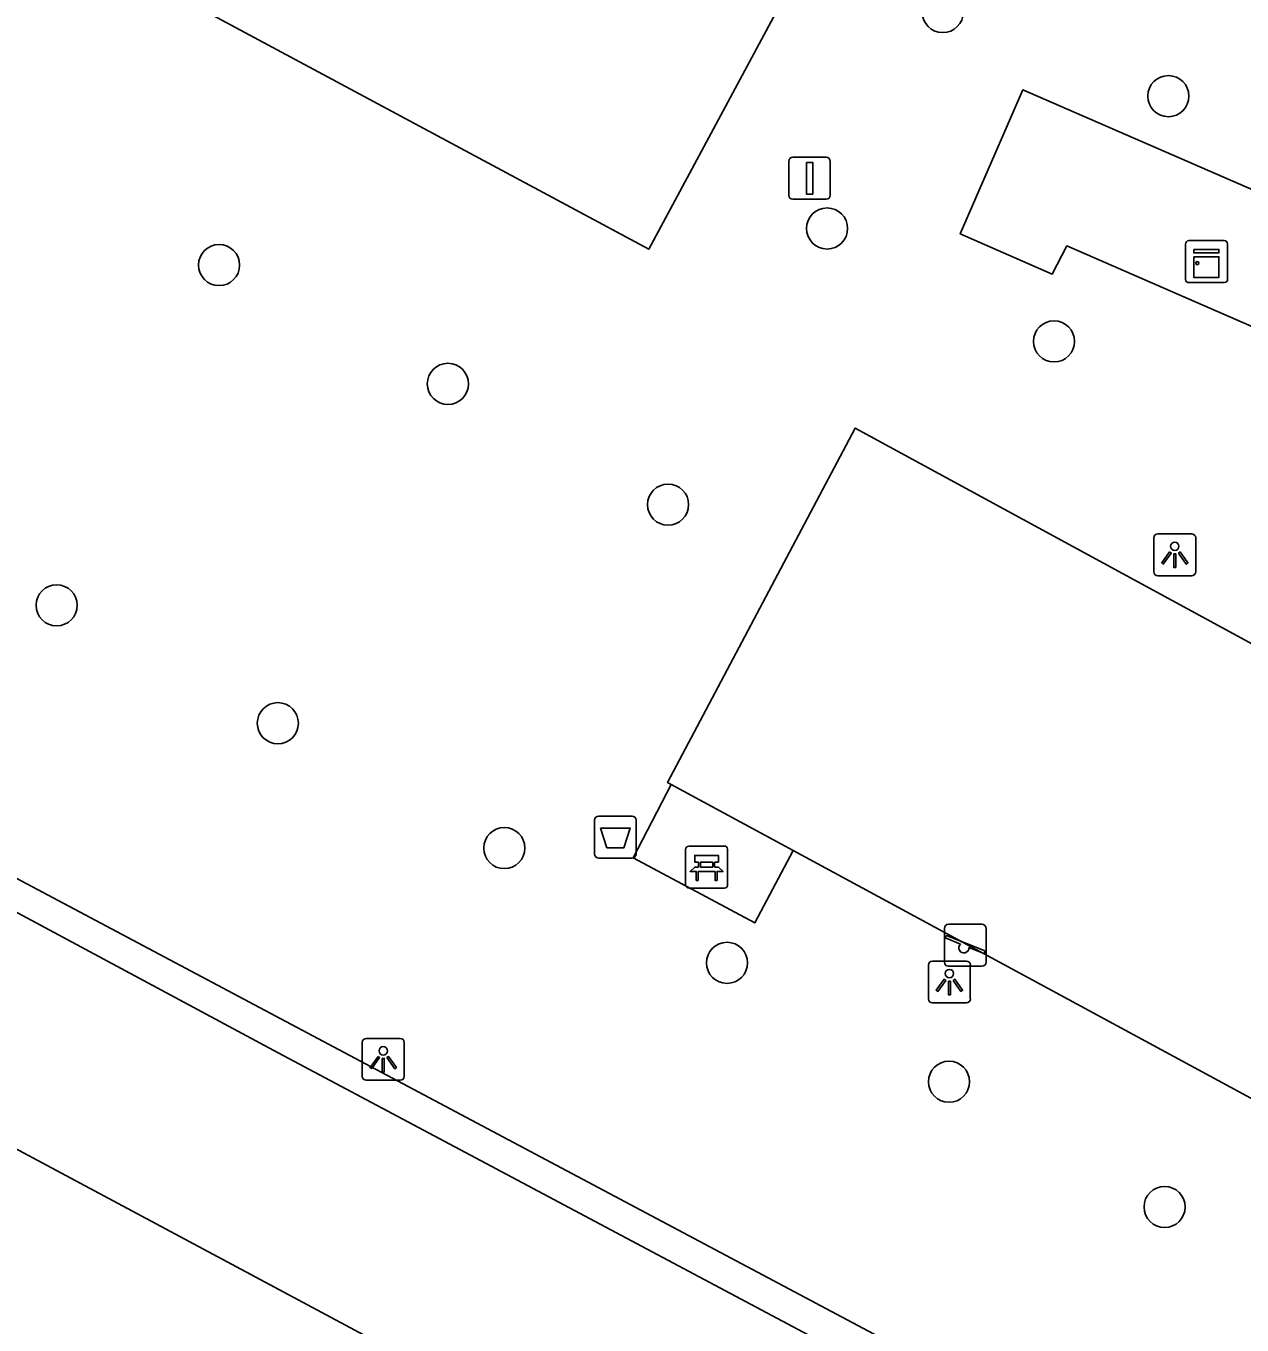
# Model space of a CAD drawing. Extents: x 159489 to 160304, y 383826 to 384530.
# Drawn here: x 160177.9 to 160206.82, y 383956.06 to 383986.96 of the extents above; entities that cross this region are included whole.
import ezdxf

# ---------------------------------------------------------------- set-up
doc = ezdxf.new("R2010")
doc.units = 0
for name, color, linetype in [('IMGEO_Afvalbak', 7, 'Continuous'), ('IMGEO_Bank', 7, 'Continuous'), ('IMGEO_Boom', 7, 'Continuous'), ('IMGEO_Groenvoorziening', 7, 'Continuous'), ('IMGEO_Haag', 7, 'Continuous'), ('IMGEO_Kast', 7, 'Continuous'), ('IMGEO_Lichtpunt', 7, 'Continuous'), ('IMGEO_Pand', 7, 'Continuous'), ('IMGEO_Rijbaan_lokaal_open', 7, 'Continuous'), ('IMGEO_Speelvoorziening', 7, 'Continuous'), ('IMGEO_Terreindeel_gesloten', 7, 'Continuous'), ('IMGEO_Vlaggenmast', 7, 'Continuous'), ('IMGEO_Voetpad_open', 7, 'Continuous')]:
    doc.layers.add(name, color=color, linetype=linetype)

msp = doc.modelspace()

# ---------------------------------------------------------------- linework, layer by layer
at = {"layer": 'IMGEO_Afvalbak'}
for p, q in [((160191.422, 383967.267), (160191.422, 383968.067)), ((160191.422, 383968.067), (160191.422, 383967.267)), ((160191.522, 383968.167), (160192.312, 383968.167)), ((160192.312, 383968.167), (160191.522, 383968.167)), ((160192.412, 383968.067), (160192.412, 383967.267)), ((160192.412, 383967.267), (160192.412, 383968.067)), ((160192.312, 383967.167), (160191.522, 383967.167)), ((160191.522, 383967.167), (160192.312, 383967.167))]:
    msp.add_line(p, q, dxfattribs=at)
msp.add_lwpolyline([(160191.565, 383967.881), (160192.269, 383967.881), (160192.12, 383967.411), (160191.714, 383967.411), (160191.565, 383967.881)], dxfattribs=at)
for centre, start, end in [((160191.522, 383968.067), 90, 180), ((160191.522, 383968.067), 90, 180), ((160192.312, 383968.067), 0, 90), ((160192.312, 383968.067), 360, 90), ((160191.522, 383967.267), 180, 270), ((160191.522, 383967.267), 180, 270), ((160192.312, 383967.267), 270, 0), ((160192.312, 383967.267), 270, 0)]:
    msp.add_arc(centre, 0.1, start, end, dxfattribs=at)
at = {"layer": 'IMGEO_Bank'}
for p, q in [((160193.586, 383966.527), (160193.586, 383967.368)), ((160193.586, 383967.368), (160193.586, 383966.527)), ((160193.661, 383967.452), (160194.502, 383967.452)), ((160194.502, 383967.452), (160193.661, 383967.452)), ((160194.586, 383967.377), (160194.586, 383966.536)), ((160194.586, 383966.536), (160194.586, 383967.377)), ((160193.895, 383966.958), (160193.895, 383967.064)), ((160193.939, 383967.064), (160193.939, 383966.958)), ((160194.227, 383967.07), (160193.945, 383967.07)), ((160194.233, 383966.958), (160194.233, 383967.064)), ((160194.277, 383967.064), (160194.277, 383966.958)), ((160194.283, 383966.85), (160193.89, 383966.85)), ((160193.945, 383966.952), (160194.227, 383966.952)), ((160194.511, 383966.452), (160193.67, 383966.452)), ((160193.67, 383966.452), (160194.511, 383966.452))]:
    msp.add_line(p, q, dxfattribs=at)
for points in [[(160193.889, 383967.07), (160193.803, 383967.07), (160193.803, 383967.231), (160194.366, 383967.231), (160194.366, 383967.07), (160194.283, 383967.07)], [(160193.833, 383966.85), (160193.691, 383966.85), (160193.803, 383966.952), (160193.889, 383966.952)], [(160193.883, 383966.843), (160193.883, 383966.636), (160193.84, 383966.636), (160193.84, 383966.843)], [(160194.283, 383966.952), (160194.366, 383966.952), (160194.478, 383966.85), (160194.339, 383966.85)], [(160194.333, 383966.843), (160194.333, 383966.636), (160194.289, 383966.636), (160194.289, 383966.843)]]:
    msp.add_lwpolyline(points, dxfattribs=at)
for centre, radius, start, end in [((160193.664, 383967.374), 0.0779, 92.4484, 184.2845), ((160193.664, 383967.374), 0.0779, 92.4484, 184.2845), ((160194.508, 383967.374), 0.0779, 2.4484, 94.2845), ((160194.508, 383967.374), 0.0779, 2.4484, 94.2845), ((160193.888, 383967.063), 0.00671, 2.8957, 87.1043), ((160193.945, 383967.063), 0.00671, 92.8957, 177.1043), ((160194.227, 383967.063), 0.00671, 2.8957, 87.1043), ((160194.284, 383967.063), 0.00671, 92.8957, 177.1043), ((160193.833, 383966.843), 0.00671, 2.8957, 87.1043), ((160193.89, 383966.843), 0.00671, 92.8957, 177.1043), ((160193.888, 383966.959), 0.00671, 272.8957, 357.1043), ((160193.945, 383966.959), 0.00671, 182.8957, 267.1043), ((160194.227, 383966.959), 0.00671, 272.8957, 357.1043), ((160194.284, 383966.959), 0.00671, 182.8957, 267.1043), ((160194.282, 383966.843), 0.00671, 2.8957, 87.1043), ((160194.339, 383966.843), 0.00671, 92.8957, 177.1043), ((160193.664, 383966.53), 0.0779, 182.4484, 274.2845), ((160193.664, 383966.53), 0.0779, 182.4484, 274.2845), ((160194.508, 383966.53), 0.0779, 272.4484, 4.2845), ((160194.508, 383966.53), 0.0779, 272.4484, 4.2845)]:
    msp.add_arc(centre, radius, start, end, dxfattribs=at)
at = {"layer": 'IMGEO_Boom'}
for centre in [(160199.701, 383987.291), (160205.067, 383985.291), (160196.951, 383982.143), (160182.492, 383981.272), (160202.348, 383979.457), (160187.933, 383978.447), (160193.169, 383975.574), (160178.628, 383973.179), (160183.889, 383970.375), (160189.275, 383967.405), (160194.571, 383964.675), (160199.851, 383961.846), (160204.977, 383958.868)]:
    msp.add_circle(centre, 0.489, dxfattribs=at)
at = {"layer": 'IMGEO_Groenvoorziening'}
for points in [[(160193.244, 383968.918), (160193.158, 383968.964), (160197.619, 383977.396), (160209.882, 383970.726), (160211.692, 383969.747), (160207.215, 383961.354), (160196.145, 383967.347)], [(160193.244, 383968.918), (160192.343, 383967.175), (160195.231, 383965.623), (160196.145, 383967.347)]]:
    msp.add_lwpolyline(points, dxfattribs=at)
at = {"layer": 'IMGEO_Haag'}
msp.add_lwpolyline([(160204.164, 383946.923), (160202.537, 383947.878), (160204.74, 383952.299), (160166.206, 383972.782)], dxfattribs=at)
at = {"layer": 'IMGEO_Kast'}
for p, q in [((160205.551, 383981.855), (160206.392, 383981.855)), ((160206.392, 383981.855), (160205.551, 383981.855)), ((160205.476, 383980.93), (160205.476, 383981.771)), ((160205.476, 383981.771), (160205.476, 383980.93)), ((160206.476, 383981.78), (160206.476, 383980.939)), ((160206.476, 383980.939), (160206.476, 383981.78)), ((160206.401, 383980.855), (160205.56, 383980.855)), ((160205.56, 383980.855), (160206.401, 383980.855))]:
    msp.add_line(p, q, dxfattribs=at)
for points in [[(160205.671, 383981.645), (160206.271, 383981.645), (160206.271, 383981.56), (160205.671, 383981.56), (160205.671, 383981.645)], [(160205.671, 383981.47), (160206.271, 383981.47), (160206.271, 383980.981), (160205.671, 383980.981), (160205.671, 383981.47)]]:
    msp.add_lwpolyline(points, dxfattribs=at)
msp.add_circle((160205.755, 383981.319), 0.0377, dxfattribs=at)
for centre, start, end in [((160205.554, 383981.777), 92.4484, 184.2845), ((160205.554, 383981.777), 92.4484, 184.2845), ((160206.398, 383981.777), 2.4484, 94.2845), ((160206.398, 383981.777), 2.4484, 94.2845), ((160205.554, 383980.933), 182.4484, 274.2845), ((160205.554, 383980.933), 182.4484, 274.2845), ((160206.398, 383980.933), 272.4484, 4.2845), ((160206.398, 383980.933), 272.4484, 4.2845)]:
    msp.add_arc(centre, 0.0779, start, end, dxfattribs=at)
at = {"layer": 'IMGEO_Lichtpunt'}
for p, q in [((160204.721, 383974.785), (160204.721, 383973.978)), ((160204.721, 383974.785), (160204.721, 383973.978)), ((160205.623, 383974.88), (160204.815, 383974.88)), ((160205.623, 383974.88), (160204.815, 383974.88)), ((160205.717, 383973.978), (160205.717, 383974.785)), ((160205.717, 383973.978), (160205.717, 383974.785)), ((160204.815, 383973.884), (160205.623, 383973.884)), ((160204.815, 383973.884), (160205.623, 383973.884)), ((160199.361, 383964.622), (160199.361, 383963.815)), ((160199.361, 383964.622), (160199.361, 383963.815)), ((160200.263, 383964.717), (160199.455, 383964.717)), ((160200.263, 383964.717), (160199.455, 383964.717)), ((160200.357, 383963.815), (160200.357, 383964.622)), ((160200.357, 383963.815), (160200.357, 383964.622)), ((160199.455, 383963.721), (160200.263, 383963.721)), ((160199.455, 383963.721), (160200.263, 383963.721)), ((160185.897, 383962.784), (160185.897, 383961.977)), ((160185.897, 383962.784), (160185.897, 383961.977)), ((160186.799, 383962.879), (160185.991, 383962.879)), ((160186.799, 383962.879), (160185.991, 383962.879)), ((160186.893, 383961.977), (160186.893, 383962.784)), ((160186.893, 383961.977), (160186.893, 383962.784)), ((160185.991, 383961.883), (160186.799, 383961.883)), ((160185.991, 383961.883), (160186.799, 383961.883))]:
    msp.add_line(p, q, dxfattribs=at)
for points in [[(160205.095, 383974.449), (160205.134, 383974.421), (160204.946, 383974.159), (160204.908, 383974.186), (160205.095, 383974.449)], [(160205.307, 383974.421), (160205.345, 383974.448), (160205.532, 383974.186), (160205.493, 383974.158), (160205.307, 383974.421)], [(160205.197, 383974.401), (160205.244, 383974.401), (160205.244, 383974.079), (160205.197, 383974.079), (160205.197, 383974.401)], [(160199.735, 383964.286), (160199.774, 383964.258), (160199.586, 383963.996), (160199.548, 383964.023), (160199.735, 383964.286)], [(160199.837, 383964.238), (160199.884, 383964.238), (160199.884, 383963.916), (160199.837, 383963.916), (160199.837, 383964.238)], [(160199.947, 383964.258), (160199.985, 383964.285), (160200.172, 383964.023), (160200.133, 383963.995), (160199.947, 383964.258)], [(160186.271, 383962.448), (160186.31, 383962.42), (160186.122, 383962.158), (160186.084, 383962.185), (160186.271, 383962.448)], [(160186.373, 383962.4), (160186.42, 383962.4), (160186.42, 383962.078), (160186.373, 383962.078), (160186.373, 383962.4)], [(160186.483, 383962.42), (160186.521, 383962.447), (160186.708, 383962.185), (160186.669, 383962.157), (160186.483, 383962.42)]]:
    msp.add_lwpolyline(points, dxfattribs=at)
for centre in [(160205.22, 383974.583), (160199.86, 383964.42), (160186.396, 383962.582)]:
    msp.add_circle(centre, 0.0994, dxfattribs=at)
for centre, start, end in [((160204.815, 383974.785), 90, 180), ((160204.815, 383974.785), 90, 180), ((160205.623, 383974.785), 0, 90), ((160205.623, 383974.785), 0, 90), ((160204.815, 383973.978), 180, 270), ((160204.815, 383973.978), 180, 270), ((160205.623, 383973.978), 270, 0), ((160205.623, 383973.978), 270, 360), ((160199.455, 383964.622), 90, 180), ((160199.455, 383964.622), 90, 180), ((160200.263, 383964.622), 0, 90), ((160200.263, 383964.622), 0, 90), ((160199.455, 383963.815), 180, 270), ((160199.455, 383963.815), 180, 270), ((160200.263, 383963.815), 270, 0), ((160200.263, 383963.815), 270, 360), ((160185.991, 383962.784), 90, 180), ((160185.991, 383962.784), 90, 180), ((160186.799, 383962.784), 0, 90), ((160186.799, 383962.784), 0, 90), ((160185.991, 383961.977), 180, 270), ((160185.991, 383961.977), 180, 270), ((160186.799, 383961.977), 270, 0), ((160186.799, 383961.977), 270, 360)]:
    msp.add_arc(centre, 0.0946, start, end, dxfattribs=at)
at = {"layer": 'IMGEO_Pand'}
msp.add_lwpolyline([(160181.682, 383987.567), (160192.709, 383981.65), (160197.211, 383990.041), (160197.709, 383990.969), (160198.276, 383992.025)], dxfattribs=at)
at = {"layer": 'IMGEO_Rijbaan_lokaal_open'}
for points in [[(160168.529, 383970.788), (160183.897, 383962.535), (160203.431, 383952.142)], [(160165.333, 383966.848), (160201.939, 383947.253)]]:
    msp.add_lwpolyline(points, dxfattribs=at)
at = {"layer": 'IMGEO_Speelvoorziening'}
for p, q in [((160199.741, 383964.693), (160199.741, 383965.493)), ((160199.741, 383965.493), (160199.741, 383964.693)), ((160199.841, 383965.593), (160200.631, 383965.593)), ((160200.631, 383965.593), (160199.841, 383965.593)), ((160200.731, 383965.493), (160200.731, 383964.693)), ((160200.731, 383964.693), (160200.731, 383965.493)), ((160200.124, 383965.121), (160199.785, 383965.258)), ((160199.81, 383965.318), (160200.686, 383964.965)), ((160200.662, 383964.905), (160200.322, 383965.042)), ((160200.631, 383964.593), (160199.841, 383964.593)), ((160199.841, 383964.593), (160200.631, 383964.593))]:
    msp.add_line(p, q, dxfattribs=at)
for centre, radius, start, end in [((160199.841, 383965.493), 0.1, 90, 180), ((160199.841, 383965.493), 0.1, 90, 180), ((160200.631, 383965.493), 0.1, 0, 90), ((160200.631, 383965.493), 0.1, 360, 90), ((160199.798, 383965.288), 0.0327, 68.078, 248.078), ((160200.203, 383965.031), 0.12, 130.9928, 5.1632), ((160200.674, 383964.935), 0.0327, 248.078, 68.078), ((160199.841, 383964.693), 0.1, 180, 270), ((160199.841, 383964.693), 0.1, 180, 270), ((160200.631, 383964.693), 0.1, 270, 0), ((160200.631, 383964.693), 0.1, 270, 0)]:
    msp.add_arc(centre, radius, start, end, dxfattribs=at)
at = {"layer": 'IMGEO_Terreindeel_gesloten'}
msp.add_lwpolyline([(160196.145, 383967.347), (160193.244, 383968.918)], dxfattribs=at)
at = {"layer": 'IMGEO_Vlaggenmast'}
for p, q in [((160196.038, 383982.938), (160196.038, 383983.738)), ((160196.038, 383983.738), (160196.038, 383982.938)), ((160196.138, 383983.838), (160196.928, 383983.838)), ((160196.928, 383983.838), (160196.138, 383983.838)), ((160197.028, 383983.738), (160197.028, 383982.938)), ((160197.028, 383982.938), (160197.028, 383983.738)), ((160196.928, 383982.838), (160196.138, 383982.838)), ((160196.138, 383982.838), (160196.928, 383982.838))]:
    msp.add_line(p, q, dxfattribs=at)
msp.add_lwpolyline([(160196.458, 383983.713), (160196.608, 383983.713), (160196.608, 383982.963), (160196.458, 383982.963), (160196.458, 383983.713)], dxfattribs=at)
for centre, start, end in [((160196.138, 383983.738), 90, 180), ((160196.138, 383983.738), 90, 180), ((160196.928, 383983.738), 0, 90), ((160196.928, 383983.738), 360, 90), ((160196.138, 383982.938), 180, 270), ((160196.138, 383982.938), 180, 270), ((160196.928, 383982.938), 270, 0), ((160196.928, 383982.938), 270, 0)]:
    msp.add_arc(centre, 0.1, start, end, dxfattribs=at)
at = {"layer": 'IMGEO_Voetpad_open'}
msp.add_lwpolyline([(160202.652, 383981.731), (160207.596, 383979.576), (160208.501, 383979.184), (160208.199, 383978.425), (160210.414, 383977.495), (160211.903, 383980.96), (160201.61, 383985.44), (160200.116, 383982.012), (160202.302, 383981.058), (160202.652, 383981.731)], dxfattribs=at)

doc.saveas('drawing.dxf')
